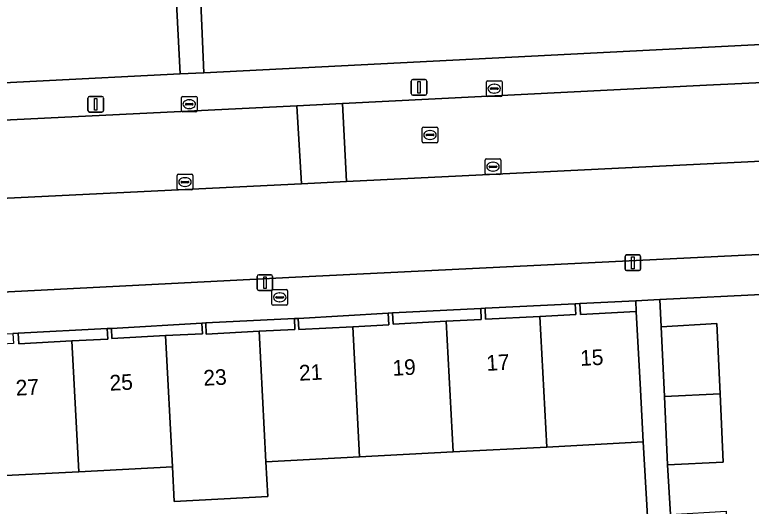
# Model space of a CAD drawing. Extents: x 161084 to 161928, y 385354 to 386522.
# Drawn here: x 161705.23 to 161752.3, y 386169.7 to 386201.12 of the extents above; entities that cross this region are included whole.
import ezdxf

# ---------------------------------------------------------------- set-up
doc = ezdxf.new("R2010")
doc.units = 0
for name, color, linetype in [('IMGEO_Brandkraan', 7, 'Continuous'), ('IMGEO_Erf', 7, 'Continuous'), ('IMGEO_Kolk', 7, 'Continuous'), ('IMGEO_Lichtmast', 7, 'Continuous'), ('IMGEO_Muur', 7, 'Continuous'), ('IMGEO_Pand', 7, 'Continuous'), ('IMGEO_Pand_nummerreeks', 7, 'Continuous'), ('IMGEO_Parkeervlak_open', 7, 'Continuous'), ('IMGEO_Rijbaan_lokaal_open', 7, 'Continuous'), ('IMGEO_Rioolput', 7, 'Continuous'), ('IMGEO_Voetpad_open', 7, 'Continuous')]:
    doc.layers.add(name, color=color, linetype=linetype)

msp = doc.modelspace()

# ---------------------------------------------------------------- linework, layer by layer
at = {"layer": 'IMGEO_Brandkraan'}
for p, q in [((161721.741, 386183.553), (161722.593, 386183.553)), ((161721.666, 386182.627), (161721.666, 386183.479)), ((161721.925, 386183.047), (161721.925, 386183.059)), ((161721.968, 386183.096), (161722.366, 386183.096)), ((161722.154, 386183.333), (161722.179, 386183.333)), ((161722.409, 386183.059), (161722.409, 386183.047)), ((161722.667, 386183.479), (161722.667, 386182.627)), ((161722.363, 386183.01), (161721.965, 386183.01)), ((161722.177, 386182.773), (161722.152, 386182.773)), ((161722.593, 386182.553), (161721.741, 386182.553))]:
    msp.add_line(p, q, dxfattribs=at)
for points in [[(161721.741, 386183.553), (161722.593, 386183.553)], [(161721.666, 386182.627), (161721.666, 386183.479)], [(161722.667, 386183.479), (161722.667, 386182.627)], [(161722.593, 386182.553), (161721.741, 386182.553)]]:
    msp.add_lwpolyline(points, dxfattribs=at)
for centre, radius, start, end in [((161721.743, 386183.477), 0.0765, 91.552, 178.448), ((161721.743, 386183.477), 0.0765, 91.552, 178.448), ((161722.591, 386183.477), 0.0765, 1.552, 88.448), ((161722.591, 386183.477), 0.0765, 1.552, 88.448), ((161721.965, 386183.056), 0.0403, 85.8775, 175.7526), ((161721.962, 386183.046), 0.0366, 178.938, 274.7102), ((161722.366, 386183.053), 0.043, 264.8664, 352.4533), ((161722.37, 386183.058), 0.0386, 1.7309, 96.639), ((161721.743, 386182.629), 0.0765, 181.552, 268.448), ((161721.743, 386182.629), 0.0765, 181.552, 268.448), ((161722.591, 386182.629), 0.0765, 271.552, 358.448), ((161722.591, 386182.629), 0.0765, 271.552, 358.448)]:
    msp.add_arc(centre, radius, start, end, dxfattribs=at)
for centre, major_axis, ratio, start_param, end_param in [((161722.153, 386183.053), (-0.387, 0.002), 0.722429, 4.712389, 7.853982), ((161722.178, 386183.053), (-0.39, 0.002), 0.717154, 1.570796, 4.712389)]:
    msp.add_ellipse(centre, major_axis=major_axis, ratio=ratio, start_param=start_param, end_param=end_param, dxfattribs=at)
at = {"layer": 'IMGEO_Erf'}
for points in [[(161697.415, 386196.399), (161715.809, 386197.332), (161715.314, 386206.831)], [(161717.032, 386203.915), (161717.32, 386197.409), (161770.504, 386200.107)], [(161760.3, 386183.591), (161746.453, 386182.91), (161746.536, 386181.168), (161750.094, 386181.372), (161750.307, 386176.886), (161750.514, 386172.523), (161746.955, 386172.34), (161747.133, 386169.183), (161750.691, 386169.387), (161750.904, 386164.901), (161751.149, 386159.745), (161747.592, 386159.643), (161747.754, 386156.704), (161751.315, 386156.849), (161751.502, 386152.916), (161751.709, 386148.553), (161748.15, 386148.37), (161748.435, 386146.785), (161751.86, 386146.953), (161751.933, 386145.479), (161752.164, 386140.85), (161748.739, 386140.679), (161748.855, 386135.141), (161752.44, 386135.325)], [(161746.203, 386159.858), (161745.389, 386173.81), (161739.23, 386173.485), (161733.249, 386173.17), (161727.267, 386172.855), (161721.285, 386172.539), (161721.402, 386170.326), (161715.421, 386170.01), (161715.304, 386172.224), (161709.322, 386171.909), (161703.34, 386171.593)]]:
    msp.add_lwpolyline(points, dxfattribs=at)
for points in [[(161735.289, 386182.356), (161735.326, 386181.651), (161738.79, 386181.834), (161741.092, 386181.955), (161741.056, 386182.644)], [(161744.916, 386182.834), (161741.349, 386182.659), (161741.386, 386181.952), (161744.95, 386182.14)], [(161729.372, 386182.056), (161729.409, 386181.344), (161732.809, 386181.523), (161735.046, 386181.641), (161735.009, 386182.341)], [(161717.433, 386181.424), (161717.471, 386180.706), (161720.845, 386180.884), (161723.138, 386181.005), (161723.101, 386181.698)], [(161723.343, 386181.711), (161723.381, 386180.992), (161726.829, 386181.174), (161729.137, 386181.295), (161729.098, 386182.041)], [(161711.402, 386181.072), (161711.436, 386180.425), (161714.862, 386180.606), (161717.218, 386180.73), (161717.182, 386181.41)], [(161705.452, 386180.769), (161705.488, 386180.088), (161708.882, 386180.267), (161711.18, 386180.388), (161711.145, 386181.059)]]:
    msp.add_lwpolyline(points, close=True, dxfattribs=at)
at = {"layer": 'IMGEO_Kolk'}
for p, q in [((161735.373, 386195.968), (161735.373, 386196.82)), ((161735.448, 386196.894), (161736.3, 386196.894)), ((161736.374, 386196.82), (161736.374, 386195.968)), ((161735.632, 386196.388), (161735.632, 386196.4)), ((161736.07, 386196.351), (161735.672, 386196.351)), ((161735.675, 386196.437), (161736.073, 386196.437)), ((161735.861, 386196.674), (161735.886, 386196.674)), ((161736.116, 386196.4), (161736.116, 386196.388)), ((161715.881, 386194.975), (161715.881, 386195.827)), ((161715.956, 386195.901), (161716.808, 386195.901)), ((161716.882, 386195.827), (161716.882, 386194.975)), ((161736.3, 386195.894), (161735.448, 386195.894)), ((161735.884, 386196.114), (161735.859, 386196.114)), ((161716.14, 386195.395), (161716.14, 386195.407)), ((161716.578, 386195.358), (161716.18, 386195.358)), ((161716.183, 386195.444), (161716.581, 386195.444)), ((161716.369, 386195.681), (161716.394, 386195.681)), ((161716.624, 386195.407), (161716.624, 386195.395)), ((161716.808, 386194.901), (161715.956, 386194.901)), ((161716.392, 386195.121), (161716.367, 386195.121)), ((161735.296, 386190.978), (161735.296, 386191.83)), ((161735.371, 386191.904), (161736.223, 386191.904)), ((161735.784, 386191.684), (161735.809, 386191.684)), ((161736.297, 386191.83), (161736.297, 386190.978)), ((161735.555, 386191.398), (161735.555, 386191.41)), ((161735.993, 386191.361), (161735.595, 386191.361)), ((161735.598, 386191.447), (161735.996, 386191.447)), ((161735.807, 386191.124), (161735.782, 386191.124)), ((161736.039, 386191.41), (161736.039, 386191.398)), ((161715.605, 386189.996), (161715.605, 386190.848)), ((161715.68, 386190.922), (161716.532, 386190.922)), ((161716.093, 386190.702), (161716.118, 386190.702)), ((161716.606, 386190.848), (161716.606, 386189.996)), ((161736.223, 386190.904), (161735.371, 386190.904)), ((161715.864, 386190.416), (161715.864, 386190.428)), ((161716.302, 386190.379), (161715.904, 386190.379)), ((161715.907, 386190.465), (161716.305, 386190.465)), ((161716.116, 386190.142), (161716.091, 386190.142)), ((161716.348, 386190.428), (161716.348, 386190.416)), ((161716.532, 386189.922), (161715.68, 386189.922))]:
    msp.add_line(p, q, dxfattribs=at)
for points in [[(161735.373, 386195.968), (161735.373, 386196.82)], [(161735.448, 386196.894), (161736.3, 386196.894)], [(161736.374, 386196.82), (161736.374, 386195.968)], [(161715.881, 386194.975), (161715.881, 386195.827)], [(161715.956, 386195.901), (161716.808, 386195.901)], [(161716.882, 386195.827), (161716.882, 386194.975)], [(161736.3, 386195.894), (161735.448, 386195.894)], [(161716.808, 386194.901), (161715.956, 386194.901)], [(161735.296, 386190.978), (161735.296, 386191.83)], [(161735.371, 386191.904), (161736.223, 386191.904)], [(161736.297, 386191.83), (161736.297, 386190.978)], [(161715.605, 386189.996), (161715.605, 386190.848)], [(161715.68, 386190.922), (161716.532, 386190.922)], [(161716.606, 386190.848), (161716.606, 386189.996)], [(161736.223, 386190.904), (161735.371, 386190.904)], [(161716.532, 386189.922), (161715.68, 386189.922)]]:
    msp.add_lwpolyline(points, dxfattribs=at)
for centre, radius, start, end in [((161735.45, 386196.818), 0.0765, 91.552, 178.448), ((161735.45, 386196.818), 0.0765, 91.552, 178.448), ((161736.298, 386196.818), 0.0765, 1.552, 88.448), ((161736.298, 386196.818), 0.0765, 1.552, 88.448), ((161735.672, 386196.397), 0.0403, 85.8775, 175.7526), ((161735.669, 386196.387), 0.0366, 178.938, 274.7102), ((161736.073, 386196.394), 0.043, 264.8664, 352.4533), ((161736.077, 386196.399), 0.0386, 1.7309, 96.639), ((161715.958, 386195.825), 0.0765, 91.552, 178.448), ((161715.958, 386195.825), 0.0765, 91.552, 178.448), ((161716.806, 386195.825), 0.0765, 1.552, 88.448), ((161716.806, 386195.825), 0.0765, 1.552, 88.448), ((161735.45, 386195.97), 0.0765, 181.552, 268.448), ((161735.45, 386195.97), 0.0765, 181.552, 268.448), ((161736.298, 386195.97), 0.0765, 271.552, 358.448), ((161736.298, 386195.97), 0.0765, 271.552, 358.448), ((161716.18, 386195.404), 0.0403, 85.8775, 175.7526), ((161716.177, 386195.394), 0.0366, 178.938, 274.7102), ((161716.581, 386195.401), 0.043, 264.8664, 352.4533), ((161716.585, 386195.406), 0.0386, 1.7309, 96.639), ((161715.958, 386194.977), 0.0765, 181.552, 268.448), ((161715.958, 386194.977), 0.0765, 181.552, 268.448), ((161716.806, 386194.977), 0.0765, 271.552, 358.448), ((161716.806, 386194.977), 0.0765, 271.552, 358.448), ((161735.373, 386191.828), 0.0765, 91.552, 178.448), ((161735.373, 386191.828), 0.0765, 91.552, 178.448), ((161736.221, 386191.828), 0.0765, 1.552, 88.448), ((161736.221, 386191.828), 0.0765, 1.552, 88.448), ((161735.595, 386191.407), 0.0403, 85.8775, 175.7526), ((161735.592, 386191.397), 0.0366, 178.938, 274.7102), ((161735.996, 386191.404), 0.043, 264.8664, 352.4533), ((161736, 386191.409), 0.0386, 1.7309, 96.639), ((161715.682, 386190.846), 0.0765, 91.552, 178.448), ((161715.682, 386190.846), 0.0765, 91.552, 178.448), ((161716.53, 386190.846), 0.0765, 1.552, 88.448), ((161716.53, 386190.846), 0.0765, 1.552, 88.448), ((161735.373, 386190.98), 0.0765, 181.552, 268.448), ((161735.373, 386190.98), 0.0765, 181.552, 268.448), ((161736.221, 386190.98), 0.0765, 271.552, 358.448), ((161736.221, 386190.98), 0.0765, 271.552, 358.448), ((161715.904, 386190.425), 0.0403, 85.8775, 175.7526), ((161715.901, 386190.415), 0.0366, 178.938, 274.7102), ((161716.305, 386190.422), 0.043, 264.8664, 352.4533), ((161716.309, 386190.427), 0.0386, 1.7309, 96.639), ((161715.682, 386189.998), 0.0765, 181.552, 268.448), ((161715.682, 386189.998), 0.0765, 181.552, 268.448), ((161716.53, 386189.998), 0.0765, 271.552, 358.448), ((161716.53, 386189.998), 0.0765, 271.552, 358.448)]:
    msp.add_arc(centre, radius, start, end, dxfattribs=at)
for centre, major_axis, ratio, start_param, end_param in [((161735.86, 386196.394), (-0.387, 0.002), 0.722429, 4.712389, 7.853982), ((161735.885, 386196.394), (-0.39, 0.002), 0.717154, 1.570796, 4.712389), ((161716.368, 386195.401), (-0.387, 0.002), 0.722429, 4.712389, 7.853982), ((161716.393, 386195.401), (-0.39, 0.002), 0.717154, 1.570796, 4.712389), ((161735.783, 386191.404), (-0.387, 0.002), 0.722429, 4.712389, 7.853982), ((161735.808, 386191.404), (-0.39, 0.002), 0.717154, 1.570796, 4.712389), ((161716.092, 386190.422), (-0.387, 0.002), 0.722429, 4.712389, 7.853982), ((161716.117, 386190.422), (-0.39, 0.002), 0.717154, 1.570796, 4.712389)]:
    msp.add_ellipse(centre, major_axis=major_axis, ratio=ratio, start_param=start_param, end_param=end_param, dxfattribs=at)
at = {"layer": 'IMGEO_Lichtmast'}
for p, q in [((161730.568, 386196.077), (161730.568, 386196.877)), ((161730.568, 386196.877), (161730.568, 386196.077)), ((161730.668, 386196.977), (161731.458, 386196.977)), ((161731.458, 386196.977), (161730.668, 386196.977)), ((161731.558, 386196.877), (161731.558, 386196.077)), ((161731.558, 386196.077), (161731.558, 386196.877)), ((161709.91, 386194.994), (161709.91, 386195.794)), ((161709.91, 386195.794), (161709.91, 386194.994)), ((161710.01, 386195.894), (161710.8, 386195.894)), ((161710.8, 386195.894), (161710.01, 386195.894)), ((161710.9, 386195.794), (161710.9, 386194.994)), ((161710.9, 386194.994), (161710.9, 386195.794)), ((161731.458, 386195.977), (161730.668, 386195.977)), ((161730.668, 386195.977), (161731.458, 386195.977)), ((161710.8, 386194.894), (161710.01, 386194.894)), ((161710.01, 386194.894), (161710.8, 386194.894)), ((161744.237, 386184.86), (161744.237, 386185.66)), ((161744.237, 386185.66), (161744.237, 386184.86)), ((161744.337, 386185.76), (161745.127, 386185.76)), ((161745.127, 386185.76), (161744.337, 386185.76)), ((161745.227, 386185.66), (161745.227, 386184.86)), ((161745.227, 386184.86), (161745.227, 386185.66)), ((161720.821, 386184.495), (161721.611, 386184.495)), ((161721.611, 386184.495), (161720.821, 386184.495)), ((161745.127, 386184.76), (161744.337, 386184.76)), ((161744.337, 386184.76), (161745.127, 386184.76)), ((161720.721, 386183.595), (161720.721, 386184.395)), ((161720.721, 386184.395), (161720.721, 386183.595)), ((161721.711, 386184.395), (161721.711, 386183.595)), ((161721.711, 386183.595), (161721.711, 386184.395)), ((161721.611, 386183.495), (161720.821, 386183.495)), ((161720.821, 386183.495), (161721.611, 386183.495))]:
    msp.add_line(p, q, dxfattribs=at)
for points in [[(161730.988, 386196.852), (161731.138, 386196.852), (161731.138, 386196.102), (161730.988, 386196.102), (161730.988, 386196.852)], [(161710.33, 386195.769), (161710.48, 386195.769), (161710.48, 386195.019), (161710.33, 386195.019), (161710.33, 386195.769)], [(161744.657, 386185.635), (161744.807, 386185.635), (161744.807, 386184.885), (161744.657, 386184.885), (161744.657, 386185.635)], [(161721.141, 386184.37), (161721.291, 386184.37), (161721.291, 386183.62), (161721.141, 386183.62), (161721.141, 386184.37)]]:
    msp.add_lwpolyline(points, dxfattribs=at)
for centre, start, end in [((161730.668, 386196.877), 90, 180), ((161730.668, 386196.877), 90, 180), ((161731.458, 386196.877), 0, 90), ((161731.458, 386196.877), 360, 90), ((161710.01, 386195.794), 90, 180), ((161710.01, 386195.794), 90, 180), ((161710.8, 386195.794), 0, 90), ((161710.8, 386195.794), 360, 90), ((161730.668, 386196.077), 180, 270), ((161730.668, 386196.077), 180, 270), ((161731.458, 386196.077), 270, 0), ((161731.458, 386196.077), 270, 0), ((161710.01, 386194.994), 180, 270), ((161710.01, 386194.994), 180, 270), ((161710.8, 386194.994), 270, 0), ((161710.8, 386194.994), 270, 0), ((161744.337, 386185.66), 90, 180), ((161744.337, 386185.66), 90, 180), ((161745.127, 386185.66), 0, 90), ((161745.127, 386185.66), 360, 90), ((161720.821, 386184.395), 90, 180), ((161720.821, 386184.395), 90, 180), ((161721.611, 386184.395), 0, 90), ((161721.611, 386184.395), 360, 90), ((161744.337, 386184.86), 180, 270), ((161744.337, 386184.86), 180, 270), ((161745.127, 386184.86), 270, 0), ((161745.127, 386184.86), 270, 0), ((161720.821, 386183.595), 180, 270), ((161720.821, 386183.595), 180, 270), ((161721.611, 386183.595), 270, 0), ((161721.611, 386183.595), 270, 0)]:
    msp.add_arc(centre, 0.1, start, end, dxfattribs=at)
at = {"layer": 'IMGEO_Muur'}
msp.add_lwpolyline([(161746.453, 386182.91), (161760.3, 386183.591)], dxfattribs=at)
at = {"layer": 'IMGEO_Pand'}
for points in [[(161741.056, 386182.644), (161741.092, 386181.955), (161738.79, 386181.834), (161739.23, 386173.485), (161745.389, 386173.81), (161745.213, 386177.147), (161744.95, 386182.14), (161741.386, 386181.952), (161741.349, 386182.659)], [(161735.009, 386182.341), (161735.046, 386181.641), (161732.809, 386181.523), (161733.249, 386173.17), (161739.23, 386173.485), (161738.79, 386181.834), (161735.326, 386181.651), (161735.289, 386182.356)], [(161723.101, 386181.698), (161723.138, 386181.005), (161720.845, 386180.884), (161721.285, 386172.539), (161727.267, 386172.855), (161726.829, 386181.174), (161723.381, 386180.992), (161723.343, 386181.711)], [(161729.098, 386182.041), (161729.137, 386181.295), (161726.829, 386181.174), (161727.267, 386172.855), (161733.249, 386173.17), (161732.809, 386181.523), (161729.409, 386181.344), (161729.372, 386182.056)], [(161717.182, 386181.41), (161717.218, 386180.73), (161714.862, 386180.606), (161715.304, 386172.224), (161715.421, 386170.01), (161721.402, 386170.326), (161721.285, 386172.539), (161720.845, 386180.884), (161717.471, 386180.706), (161717.433, 386181.424)], [(161750.307, 386176.886), (161750.094, 386181.372), (161746.536, 386181.168), (161746.748, 386176.708)], [(161705.116, 386180.751), (161705.151, 386180.094), (161702.898, 386179.975), (161703.34, 386171.593), (161709.322, 386171.909), (161708.882, 386180.267), (161705.488, 386180.088), (161705.452, 386180.769)], [(161711.145, 386181.059), (161711.18, 386180.388), (161708.882, 386180.267), (161709.322, 386171.909), (161715.304, 386172.224), (161714.862, 386180.606), (161711.436, 386180.425), (161711.402, 386181.072)], [(161746.748, 386176.708), (161746.955, 386172.34), (161750.514, 386172.523), (161750.307, 386176.886)]]:
    msp.add_lwpolyline(points, close=True, dxfattribs=at)
at = {"layer": 'IMGEO_Parkeervlak_open'}
for points in [[(161766.001, 386192.401), (161726.433, 386190.456), (161723.555, 386190.315), (161694.258, 386188.875)], [(161697.711, 386183.053), (161723.181, 386184.338), (161763.228, 386186.296)]]:
    msp.add_lwpolyline(points, dxfattribs=at)
at = {"layer": 'IMGEO_Rijbaan_lokaal_open'}
for points in [[(161771.561, 386197.657), (161749.44, 386196.621), (161726.173, 386195.447), (161726.433, 386190.456), (161766.001, 386192.401)], [(161691.647, 386188.799), (161694.258, 386188.875), (161723.555, 386190.315), (161723.251, 386195.295)], [(161723.251, 386195.295), (161695.771, 386193.959)]]:
    msp.add_lwpolyline(points, dxfattribs=at)
msp.add_lwpolyline([(161726.173, 386195.447), (161723.251, 386195.295), (161723.555, 386190.315), (161726.433, 386190.456)], close=True, dxfattribs=at)
at = {"layer": 'IMGEO_Rioolput'}
for p, q in [((161731.345, 386193.931), (161732.197, 386193.931)), ((161731.27, 386193.005), (161731.27, 386193.857)), ((161731.529, 386193.425), (161731.529, 386193.437)), ((161731.572, 386193.474), (161731.97, 386193.474)), ((161731.758, 386193.711), (161731.783, 386193.711)), ((161732.013, 386193.437), (161732.013, 386193.425)), ((161732.271, 386193.857), (161732.271, 386193.005)), ((161732.197, 386192.931), (161731.345, 386192.931)), ((161731.967, 386193.388), (161731.569, 386193.388)), ((161731.781, 386193.151), (161731.756, 386193.151))]:
    msp.add_line(p, q, dxfattribs=at)
for points in [[(161731.345, 386193.931), (161732.197, 386193.931)], [(161731.27, 386193.005), (161731.27, 386193.857)], [(161732.271, 386193.857), (161732.271, 386193.005)], [(161732.197, 386192.931), (161731.345, 386192.931)]]:
    msp.add_lwpolyline(points, dxfattribs=at)
for centre, radius, start, end in [((161731.347, 386193.855), 0.0765, 91.552, 178.448), ((161731.347, 386193.855), 0.0765, 91.552, 178.448), ((161732.195, 386193.855), 0.0765, 1.552, 88.448), ((161732.195, 386193.855), 0.0765, 1.552, 88.448), ((161731.569, 386193.434), 0.0403, 85.8775, 175.7526), ((161731.566, 386193.424), 0.0366, 178.938, 274.7102), ((161731.97, 386193.431), 0.043, 264.8664, 352.4533), ((161731.974, 386193.436), 0.0386, 1.7309, 96.639), ((161731.347, 386193.007), 0.0765, 181.552, 268.448), ((161731.347, 386193.007), 0.0765, 181.552, 268.448), ((161732.195, 386193.007), 0.0765, 271.552, 358.448), ((161732.195, 386193.007), 0.0765, 271.552, 358.448)]:
    msp.add_arc(centre, radius, start, end, dxfattribs=at)
for centre, major_axis, ratio, start_param, end_param in [((161731.757, 386193.431), (-0.387, 0.002), 0.722429, 4.712389, 7.853982), ((161731.782, 386193.431), (-0.39, 0.002), 0.717154, 1.570796, 4.712389)]:
    msp.add_ellipse(centre, major_axis=major_axis, ratio=ratio, start_param=start_param, end_param=end_param, dxfattribs=at)
at = {"layer": 'IMGEO_Voetpad_open'}
for points in [[(161715.314, 386206.831), (161715.809, 386197.332), (161717.32, 386197.409), (161717.032, 386203.915)], [(161770.504, 386200.107), (161717.32, 386197.409), (161715.809, 386197.332), (161697.415, 386196.399)], [(161695.771, 386193.959), (161723.251, 386195.295), (161726.173, 386195.447), (161749.44, 386196.621), (161771.561, 386197.657)], [(161763.228, 386186.296), (161723.181, 386184.338), (161697.711, 386183.053), (161697.845, 386180.426), (161699.087, 386180.492), (161699.441, 386180.511), (161705.116, 386180.751), (161705.452, 386180.769), (161711.145, 386181.059), (161711.402, 386181.072), (161717.182, 386181.41), (161717.433, 386181.424), (161723.101, 386181.698), (161723.343, 386181.711), (161729.098, 386182.041), (161729.372, 386182.056), (161735.009, 386182.341)], [(161735.009, 386182.341), (161735.289, 386182.356), (161741.056, 386182.644), (161741.349, 386182.659), (161744.916, 386182.834), (161746.453, 386182.91), (161760.3, 386183.591), (161768.15, 386183.982), (161769.108, 386184.017), (161771.382, 386138.722)], [(161747.133, 386169.183), (161746.955, 386172.34), (161746.748, 386176.708), (161746.536, 386181.168), (161746.453, 386182.91), (161744.916, 386182.834), (161744.95, 386182.14), (161745.213, 386177.147), (161745.389, 386173.81), (161746.203, 386159.858)]]:
    msp.add_lwpolyline(points, dxfattribs=at)

# ---------------------------------------------------------------- texts
at = {"layer": 'IMGEO_Pand_nummerreeks'}
for s, p in [('15', (161741.39, 386178.667)), ('17', (161735.393, 386178.351)), ('19', (161729.397, 386178.035)), ('23', (161717.312, 386177.399)), ('21', (161723.422, 386177.721)), ('25', (161711.315, 386177.083)), ('27', (161705.318, 386176.767))]:
    msp.add_text(s, height=1, rotation=3.0164, dxfattribs=at).set_placement(p)

doc.saveas('drawing.dxf')
